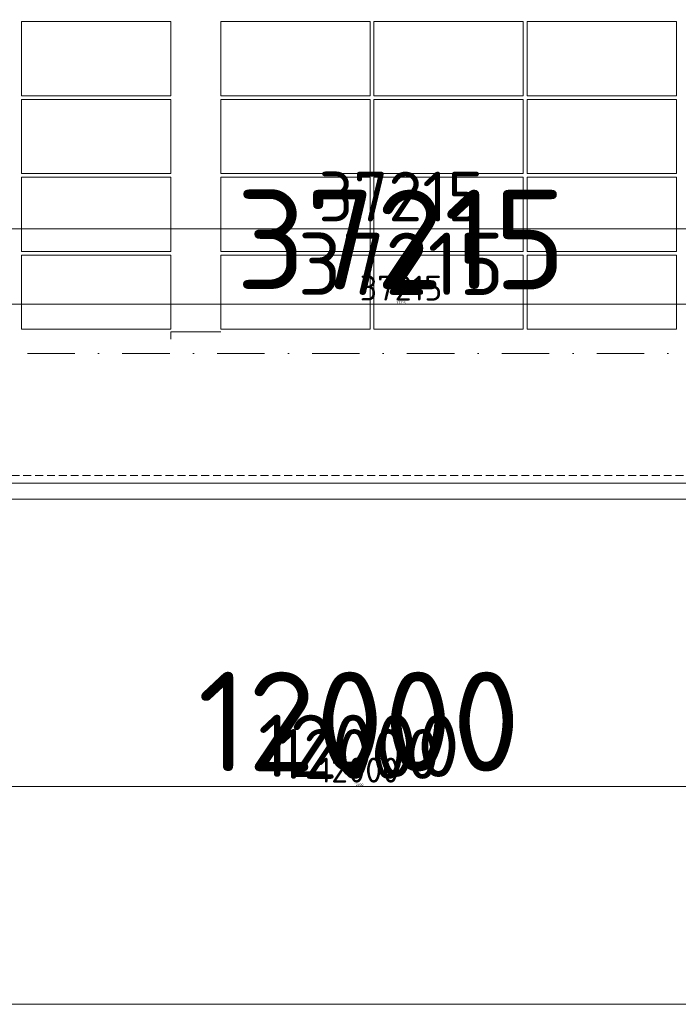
# Model space of a CAD drawing. Header units: millimetres. Extents: x -725694 to 5289369, y -1488057 to 2187451.
# Tile 599 of 656: x 393825 to 399115, y 144775 to 152680. Entities that reach past the tile are written whole.
import ezdxf

# ---------------------------------------------------------------- set-up
doc = ezdxf.new("R2010")
doc.units = ezdxf.units.MM
for name, pattern in [('CENTERX2', [101.6, 63.5, -12.7, 12.7, -12.7]), ('DASHDOT', [25.4, 12.7, -6.35, 0, -6.35]), ('DASHED', [19.05, 12.7, -6.35]), ('HIDDEN', [9.525, 6.35, -3.175])]:
    doc.linetypes.add(name, pattern=pattern)
doc.layers.get('Defpoints').update_dxf_attribs({"color": 8})
for name, color, linetype, lineweight in [('A99_FVE', 30, 'Continuous', 5), ('A99_N_kce-pod', 7, 'DASHED', 20), ('A99_N_koty-200', 5, 'Continuous', 5), ('A99_N_koty-200 @ 1', 5, 'Continuous', 5), ('A99_N_koty-200 @ 10', 5, 'Continuous', 5), ('A99_N_koty-200 @ 100', 5, 'Continuous', 5), ('A99_N_koty-200 @ 200', 5, 'Continuous', 5), ('A99_N_koty-200 @ 250 (1)', 5, 'Continuous', 5), ('A99_N_koty-200 @ 250 (2)', 5, 'Continuous', 5), ('A99_N_koty-200 @ 400', 5, 'Continuous', 5), ('A99_S_kce-pohl', 7, 'Continuous', 5), ('A99_S_osy', 1, 'CENTERX2', 5)]:
    doc.layers.add(name, color=color, linetype=linetype, lineweight=lineweight)
doc.styles.add('A99_kota', font='isocpeur.ttf', dxfattribs={"height": 2})
doc.dimstyles.new('A99_kota_200 new', dxfattribs={"dimscale": 200, "dimtxt": 2, "dimasz": 1.2, "dimexe": 0.5, "dimexo": 1.5, "dimgap": 0.3, "dimtad": 1, "dimdec": 0, "dimzin": 3, "dimdsep": 46, "dimtxsty": 'A99_kota', "dimblk": 'ARCHTICK', "dimcen": 2.5, "dimazin": 2, "dimtfac": 0.75, "dimtdec": 0, "dimtmove": 2, "dimatfit": 0, "dimfxl": 0, "dimtolj": 1, "dimtzin": 0, "dimlwd": 5, "dimlwe": 5, "dimarcsym": 0})

# ---------------------------------------------------------------- blocks, each defined once
blk = doc.blocks.new('_ArchTick')
at = {"color": 0, "linetype": 'ByBlock', "const_width": 0.15}
blk.add_lwpolyline([(-0.5, -0.5), (0.5, 0.5)], dxfattribs=at)
blk = doc.blocks.new('*D4704')
at = {"layer": 'A99_N_koty-200', "color": 0, "linetype": 'Continuous', "lineweight": 5, "ltscale": 10, "transparency": 16777216}
for p, q in [((390550, 146925), (390550, 146475)), ((402550, 146925), (402550, 146475)), ((402550, 146525), (390550, 146525))]:
    blk.add_line(p, q, dxfattribs=at)
at = {"layer": 'Defpoints', "color": 0, "linetype": 'Continuous', "lineweight": 0, "ltscale": 10, "transparency": 16777216}
for p in [(390550, 149400), (402550, 149400), (390550, 146525)]:
    blk.add_point(p, dxfattribs=at)
at = {"layer": 'A99_N_koty-200', "color": 0, "linetype": 'Continuous', "lineweight": 5, "ltscale": 10, "transparency": 16777216, "xscale": 120, "yscale": 120, "zscale": 120, "rotation": 180}
blk.add_blockref('_ArchTick', (390550, 146525), dxfattribs=at)
at = {"layer": 'A99_N_koty-200', "color": 0, "linetype": 'Continuous', "lineweight": 5, "ltscale": 10, "transparency": 16777216, "xscale": 120, "yscale": 120, "zscale": 120}
blk.add_blockref('_ArchTick', (402550, 146525), dxfattribs=at)
at = {"layer": 'A99_N_koty-200', "color": 0, "linetype": 'Continuous', "ltscale": 10, "transparency": 16777216, "insert": (396550, 146655), "char_height": 200, "attachment_point": 5, "style": 'A99_kota'}
blk.add_mtext('\\A1;12000', dxfattribs=at)
blk = doc.blocks.new('*D4705')
at = {"layer": 'A99_N_koty-200', "color": 0, "linetype": 'Continuous', "lineweight": 5, "ltscale": 10, "transparency": 16777216}
for p, q in [((390550, 147325), (390550, 146425)), ((402550, 147325), (402550, 146425)), ((402550, 146525), (390550, 146525))]:
    blk.add_line(p, q, dxfattribs=at)
at = {"layer": 'Defpoints', "color": 0, "linetype": 'Continuous', "lineweight": 0, "ltscale": 10, "transparency": 16777216}
for p in [(390550, 149400), (402550, 149400), (390550, 146525)]:
    blk.add_point(p, dxfattribs=at)
at = {"layer": 'A99_N_koty-200', "color": 0, "linetype": 'Continuous', "lineweight": 5, "ltscale": 10, "transparency": 16777216, "xscale": 240, "yscale": 240, "zscale": 240, "rotation": 180}
blk.add_blockref('_ArchTick', (390550, 146525), dxfattribs=at)
at = {"layer": 'A99_N_koty-200', "color": 0, "linetype": 'Continuous', "lineweight": 5, "ltscale": 10, "transparency": 16777216, "xscale": 240, "yscale": 240, "zscale": 240}
blk.add_blockref('_ArchTick', (402550, 146525), dxfattribs=at)
at = {"layer": 'A99_N_koty-200', "color": 0, "linetype": 'Continuous', "ltscale": 10, "transparency": 16777216, "insert": (396550, 146785), "char_height": 400, "attachment_point": 5, "style": 'A99_kota'}
blk.add_mtext('\\A1;12000', dxfattribs=at)
blk = doc.blocks.new('*D4706')
at = {"layer": 'A99_N_koty-200', "color": 0, "linetype": 'Continuous', "lineweight": 5, "ltscale": 10, "transparency": 16777216}
for p, q in [((390550, 146529), (390550, 146524.5)), ((402550, 146525), (390550, 146525)), ((402550, 146529), (402550, 146524.5))]:
    blk.add_line(p, q, dxfattribs=at)
at = {"layer": 'Defpoints', "color": 0, "linetype": 'Continuous', "lineweight": 0, "ltscale": 10, "transparency": 16777216}
for p in [(390550, 149400), (402550, 149400), (390550, 146525)]:
    blk.add_point(p, dxfattribs=at)
at = {"layer": 'A99_N_koty-200', "color": 0, "linetype": 'Continuous', "lineweight": 5, "ltscale": 10, "transparency": 16777216, "xscale": 1.2, "yscale": 1.2, "zscale": 1.2, "rotation": 180}
blk.add_blockref('_ArchTick', (390550, 146525), dxfattribs=at)
at = {"layer": 'A99_N_koty-200', "color": 0, "linetype": 'Continuous', "lineweight": 5, "ltscale": 10, "transparency": 16777216, "xscale": 1.2, "yscale": 1.2, "zscale": 1.2}
blk.add_blockref('_ArchTick', (402550, 146525), dxfattribs=at)
at = {"layer": 'A99_N_koty-200', "color": 0, "linetype": 'Continuous', "ltscale": 10, "transparency": 16777216, "insert": (396550, 146526.3), "char_height": 2, "attachment_point": 5, "style": 'A99_kota'}
blk.add_mtext('\\A1;12000', dxfattribs=at)
blk = doc.blocks.new('*D4707')
at = {"layer": 'A99_N_koty-200', "color": 0, "linetype": 'Continuous', "lineweight": 5, "ltscale": 10, "transparency": 16777216}
for p, q in [((390550, 148125), (390550, 146325)), ((402550, 148125), (402550, 146325)), ((402550, 146525), (390550, 146525))]:
    blk.add_line(p, q, dxfattribs=at)
at = {"layer": 'Defpoints', "color": 0, "linetype": 'Continuous', "lineweight": 0, "ltscale": 10, "transparency": 16777216}
for p in [(390550, 149400), (402550, 149400), (390550, 146525)]:
    blk.add_point(p, dxfattribs=at)
at = {"layer": 'A99_N_koty-200', "color": 0, "linetype": 'Continuous', "lineweight": 5, "ltscale": 10, "transparency": 16777216, "xscale": 480, "yscale": 480, "zscale": 480, "rotation": 180}
blk.add_blockref('_ArchTick', (390550, 146525), dxfattribs=at)
at = {"layer": 'A99_N_koty-200', "color": 0, "linetype": 'Continuous', "lineweight": 5, "ltscale": 10, "transparency": 16777216, "xscale": 480, "yscale": 480, "zscale": 480}
blk.add_blockref('_ArchTick', (402550, 146525), dxfattribs=at)
at = {"layer": 'A99_N_koty-200', "color": 0, "linetype": 'Continuous', "ltscale": 10, "transparency": 16777216, "insert": (396550, 147045), "char_height": 800, "attachment_point": 5, "style": 'A99_kota'}
blk.add_mtext('\\A1;12000', dxfattribs=at)
blk = doc.blocks.new('*D4708')
at = {"layer": 'A99_N_koty-200', "color": 0, "linetype": 'Continuous', "lineweight": 5, "ltscale": 10, "transparency": 16777216}
for p, q in [((390550, 146565), (390550, 146520)), ((402550, 146565), (402550, 146520)), ((402550, 146525), (390550, 146525))]:
    blk.add_line(p, q, dxfattribs=at)
at = {"layer": 'Defpoints', "color": 0, "linetype": 'Continuous', "lineweight": 0, "ltscale": 10, "transparency": 16777216}
for p in [(390550, 149400), (402550, 149400), (390550, 146525)]:
    blk.add_point(p, dxfattribs=at)
at = {"layer": 'A99_N_koty-200', "color": 0, "linetype": 'Continuous', "lineweight": 5, "ltscale": 10, "transparency": 16777216, "xscale": 12, "yscale": 12, "zscale": 12, "rotation": 180}
blk.add_blockref('_ArchTick', (390550, 146525), dxfattribs=at)
at = {"layer": 'A99_N_koty-200', "color": 0, "linetype": 'Continuous', "lineweight": 5, "ltscale": 10, "transparency": 16777216, "xscale": 12, "yscale": 12, "zscale": 12}
blk.add_blockref('_ArchTick', (402550, 146525), dxfattribs=at)
at = {"layer": 'A99_N_koty-200', "color": 0, "linetype": 'Continuous', "ltscale": 10, "transparency": 16777216, "insert": (396550, 146538), "char_height": 20, "attachment_point": 5, "style": 'A99_kota'}
blk.add_mtext('\\A1;12000', dxfattribs=at)
blk = doc.blocks.new('*D4709')
at = {"layer": 'A99_N_koty-200', "color": 0, "linetype": 'Continuous', "lineweight": 5, "ltscale": 10, "transparency": 16777216}
for p, q in [((390550, 147525), (390550, 146400)), ((402550, 147525), (402550, 146400)), ((402550, 146525), (390550, 146525))]:
    blk.add_line(p, q, dxfattribs=at)
at = {"layer": 'Defpoints', "color": 0, "linetype": 'Continuous', "lineweight": 0, "ltscale": 10, "transparency": 16777216}
for p in [(390550, 149400), (402550, 149400), (390550, 146525)]:
    blk.add_point(p, dxfattribs=at)
at = {"layer": 'A99_N_koty-200', "color": 0, "linetype": 'Continuous', "lineweight": 5, "ltscale": 10, "transparency": 16777216, "xscale": 300, "yscale": 300, "zscale": 300, "rotation": 180}
blk.add_blockref('_ArchTick', (390550, 146525), dxfattribs=at)
at = {"layer": 'A99_N_koty-200', "color": 0, "linetype": 'Continuous', "lineweight": 5, "ltscale": 10, "transparency": 16777216, "xscale": 300, "yscale": 300, "zscale": 300}
blk.add_blockref('_ArchTick', (402550, 146525), dxfattribs=at)
at = {"layer": 'A99_N_koty-200', "color": 0, "linetype": 'Continuous', "ltscale": 10, "transparency": 16777216, "insert": (396550, 146850), "char_height": 500, "attachment_point": 5, "style": 'A99_kota'}
blk.add_mtext('\\A1;12000', dxfattribs=at)
blk = doc.blocks.new('*D4710')
at = {"layer": 'A99_N_koty-200', "color": 0, "linetype": 'Continuous', "lineweight": 5, "ltscale": 10, "transparency": 16777216}
for p, q in [((390550, 147525), (390550, 146400)), ((402550, 147525), (402550, 146400)), ((402550, 146525), (390550, 146525))]:
    blk.add_line(p, q, dxfattribs=at)
at = {"layer": 'Defpoints', "color": 0, "linetype": 'Continuous', "lineweight": 0, "ltscale": 10, "transparency": 16777216}
for p in [(390550, 149400), (402550, 149400), (390550, 146525)]:
    blk.add_point(p, dxfattribs=at)
at = {"layer": 'A99_N_koty-200', "color": 0, "linetype": 'Continuous', "lineweight": 5, "ltscale": 10, "transparency": 16777216, "xscale": 300, "yscale": 300, "zscale": 300, "rotation": 180}
blk.add_blockref('_ArchTick', (390550, 146525), dxfattribs=at)
at = {"layer": 'A99_N_koty-200', "color": 0, "linetype": 'Continuous', "lineweight": 5, "ltscale": 10, "transparency": 16777216, "xscale": 300, "yscale": 300, "zscale": 300}
blk.add_blockref('_ArchTick', (402550, 146525), dxfattribs=at)
at = {"layer": 'A99_N_koty-200', "color": 0, "linetype": 'Continuous', "ltscale": 10, "transparency": 16777216, "insert": (396550, 146850), "char_height": 500, "attachment_point": 5, "style": 'A99_kota'}
blk.add_mtext('\\A1;12000', dxfattribs=at)
blk = doc.blocks.new('*D4784')
at = {"layer": 'A99_N_koty-200', "color": 0, "linetype": 'Continuous', "lineweight": 5, "ltscale": 10, "transparency": 16777216}
for p, q in [((299400, 145175), (299400, 144725)), ((438875.5, 145175), (438875.5, 144725)), ((438875.5, 144775), (299400, 144775))]:
    blk.add_line(p, q, dxfattribs=at)
at = {"layer": 'Defpoints', "color": 0, "linetype": 'Continuous', "lineweight": 0, "ltscale": 10, "transparency": 16777216}
for p in [(299400, 148705), (438875.5, 148705), (299400, 144775)]:
    blk.add_point(p, dxfattribs=at)
at = {"layer": 'A99_N_koty-200', "color": 0, "linetype": 'Continuous', "lineweight": 5, "ltscale": 10, "transparency": 16777216, "xscale": 120, "yscale": 120, "zscale": 120, "rotation": 180}
blk.add_blockref('_ArchTick', (299400, 144775), dxfattribs=at)
at = {"layer": 'A99_N_koty-200', "color": 0, "linetype": 'Continuous', "lineweight": 5, "ltscale": 10, "transparency": 16777216, "xscale": 120, "yscale": 120, "zscale": 120}
blk.add_blockref('_ArchTick', (438875.5, 144775), dxfattribs=at)
at = {"layer": 'A99_N_koty-200', "color": 0, "linetype": 'Continuous', "ltscale": 10, "transparency": 16777216, "insert": (369137.8, 144905), "char_height": 200, "attachment_point": 5, "style": 'A99_kota'}
blk.add_mtext('\\A1;139476', dxfattribs=at)
blk = doc.blocks.new('*D4785')
at = {"layer": 'A99_N_koty-200', "color": 0, "linetype": 'Continuous', "lineweight": 5, "ltscale": 10, "transparency": 16777216}
for p, q in [((299400, 145575), (299400, 144675)), ((438875.5, 145575), (438875.5, 144675)), ((438875.5, 144775), (299400, 144775))]:
    blk.add_line(p, q, dxfattribs=at)
at = {"layer": 'Defpoints', "color": 0, "linetype": 'Continuous', "lineweight": 0, "ltscale": 10, "transparency": 16777216}
for p in [(299400, 148705), (438875.5, 148705), (299400, 144775)]:
    blk.add_point(p, dxfattribs=at)
at = {"layer": 'A99_N_koty-200', "color": 0, "linetype": 'Continuous', "lineweight": 5, "ltscale": 10, "transparency": 16777216, "xscale": 240, "yscale": 240, "zscale": 240, "rotation": 180}
blk.add_blockref('_ArchTick', (299400, 144775), dxfattribs=at)
at = {"layer": 'A99_N_koty-200', "color": 0, "linetype": 'Continuous', "lineweight": 5, "ltscale": 10, "transparency": 16777216, "xscale": 240, "yscale": 240, "zscale": 240}
blk.add_blockref('_ArchTick', (438875.5, 144775), dxfattribs=at)
at = {"layer": 'A99_N_koty-200', "color": 0, "linetype": 'Continuous', "ltscale": 10, "transparency": 16777216, "insert": (369137.8, 145035), "char_height": 400, "attachment_point": 5, "style": 'A99_kota'}
blk.add_mtext('\\A1;139476', dxfattribs=at)
blk = doc.blocks.new('*D4786')
at = {"layer": 'A99_N_koty-200', "color": 0, "linetype": 'Continuous', "lineweight": 5, "ltscale": 10, "transparency": 16777216}
for p, q in [((299400, 144779), (299400, 144774.5)), ((438875.5, 144775), (299400, 144775)), ((438875.5, 144779), (438875.5, 144774.5))]:
    blk.add_line(p, q, dxfattribs=at)
at = {"layer": 'Defpoints', "color": 0, "linetype": 'Continuous', "lineweight": 0, "ltscale": 10, "transparency": 16777216}
for p in [(299400, 148705), (438875.5, 148705), (299400, 144775)]:
    blk.add_point(p, dxfattribs=at)
at = {"layer": 'A99_N_koty-200', "color": 0, "linetype": 'Continuous', "lineweight": 5, "ltscale": 10, "transparency": 16777216, "xscale": 1.2, "yscale": 1.2, "zscale": 1.2, "rotation": 180}
blk.add_blockref('_ArchTick', (299400, 144775), dxfattribs=at)
at = {"layer": 'A99_N_koty-200', "color": 0, "linetype": 'Continuous', "lineweight": 5, "ltscale": 10, "transparency": 16777216, "xscale": 1.2, "yscale": 1.2, "zscale": 1.2}
blk.add_blockref('_ArchTick', (438875.5, 144775), dxfattribs=at)
at = {"layer": 'A99_N_koty-200', "color": 0, "linetype": 'Continuous', "ltscale": 10, "transparency": 16777216, "insert": (369137.8, 144776.3), "char_height": 2, "attachment_point": 5, "style": 'A99_kota'}
blk.add_mtext('\\A1;139476', dxfattribs=at)
blk = doc.blocks.new('*D4787')
at = {"layer": 'A99_N_koty-200', "color": 0, "linetype": 'Continuous', "lineweight": 5, "ltscale": 10, "transparency": 16777216}
for p, q in [((299400, 146375), (299400, 144575)), ((438875.5, 146375), (438875.5, 144575)), ((438875.5, 144775), (299400, 144775))]:
    blk.add_line(p, q, dxfattribs=at)
at = {"layer": 'Defpoints', "color": 0, "linetype": 'Continuous', "lineweight": 0, "ltscale": 10, "transparency": 16777216}
for p in [(299400, 148705), (438875.5, 148705), (299400, 144775)]:
    blk.add_point(p, dxfattribs=at)
at = {"layer": 'A99_N_koty-200', "color": 0, "linetype": 'Continuous', "lineweight": 5, "ltscale": 10, "transparency": 16777216, "xscale": 480, "yscale": 480, "zscale": 480, "rotation": 180}
blk.add_blockref('_ArchTick', (299400, 144775), dxfattribs=at)
at = {"layer": 'A99_N_koty-200', "color": 0, "linetype": 'Continuous', "lineweight": 5, "ltscale": 10, "transparency": 16777216, "xscale": 480, "yscale": 480, "zscale": 480}
blk.add_blockref('_ArchTick', (438875.5, 144775), dxfattribs=at)
at = {"layer": 'A99_N_koty-200', "color": 0, "linetype": 'Continuous', "ltscale": 10, "transparency": 16777216, "insert": (369137.8, 145295), "char_height": 800, "attachment_point": 5, "style": 'A99_kota'}
blk.add_mtext('\\A1;139476', dxfattribs=at)
blk = doc.blocks.new('*D4788')
at = {"layer": 'A99_N_koty-200', "color": 0, "linetype": 'Continuous', "lineweight": 5, "ltscale": 10, "transparency": 16777216}
for p, q in [((299400, 144815), (299400, 144770)), ((438875.5, 144775), (299400, 144775)), ((438875.5, 144815), (438875.5, 144770))]:
    blk.add_line(p, q, dxfattribs=at)
at = {"layer": 'Defpoints', "color": 0, "linetype": 'Continuous', "lineweight": 0, "ltscale": 10, "transparency": 16777216}
for p in [(299400, 148705), (438875.5, 148705), (299400, 144775)]:
    blk.add_point(p, dxfattribs=at)
at = {"layer": 'A99_N_koty-200', "color": 0, "linetype": 'Continuous', "lineweight": 5, "ltscale": 10, "transparency": 16777216, "xscale": 12, "yscale": 12, "zscale": 12, "rotation": 180}
blk.add_blockref('_ArchTick', (299400, 144775), dxfattribs=at)
at = {"layer": 'A99_N_koty-200', "color": 0, "linetype": 'Continuous', "lineweight": 5, "ltscale": 10, "transparency": 16777216, "xscale": 12, "yscale": 12, "zscale": 12}
blk.add_blockref('_ArchTick', (438875.5, 144775), dxfattribs=at)
at = {"layer": 'A99_N_koty-200', "color": 0, "linetype": 'Continuous', "ltscale": 10, "transparency": 16777216, "insert": (369137.8, 144788), "char_height": 20, "attachment_point": 5, "style": 'A99_kota'}
blk.add_mtext('\\A1;139476', dxfattribs=at)
blk = doc.blocks.new('*D4789')
at = {"layer": 'A99_N_koty-200', "color": 0, "linetype": 'Continuous', "lineweight": 5, "ltscale": 10, "transparency": 16777216}
for p, q in [((299400, 145775), (299400, 144650)), ((438875.5, 145775), (438875.5, 144650)), ((438875.5, 144775), (299400, 144775))]:
    blk.add_line(p, q, dxfattribs=at)
at = {"layer": 'Defpoints', "color": 0, "linetype": 'Continuous', "lineweight": 0, "ltscale": 10, "transparency": 16777216}
for p in [(299400, 148705), (438875.5, 148705), (299400, 144775)]:
    blk.add_point(p, dxfattribs=at)
at = {"layer": 'A99_N_koty-200', "color": 0, "linetype": 'Continuous', "lineweight": 5, "ltscale": 10, "transparency": 16777216, "xscale": 300, "yscale": 300, "zscale": 300, "rotation": 180}
blk.add_blockref('_ArchTick', (299400, 144775), dxfattribs=at)
at = {"layer": 'A99_N_koty-200', "color": 0, "linetype": 'Continuous', "lineweight": 5, "ltscale": 10, "transparency": 16777216, "xscale": 300, "yscale": 300, "zscale": 300}
blk.add_blockref('_ArchTick', (438875.5, 144775), dxfattribs=at)
at = {"layer": 'A99_N_koty-200', "color": 0, "linetype": 'Continuous', "ltscale": 10, "transparency": 16777216, "insert": (369137.8, 145100), "char_height": 500, "attachment_point": 5, "style": 'A99_kota'}
blk.add_mtext('\\A1;139476', dxfattribs=at)
blk = doc.blocks.new('*D4790')
at = {"layer": 'A99_N_koty-200', "color": 0, "linetype": 'Continuous', "lineweight": 5, "ltscale": 10, "transparency": 16777216}
for p, q in [((299400, 145775), (299400, 144650)), ((438875.5, 145775), (438875.5, 144650)), ((438875.5, 144775), (299400, 144775))]:
    blk.add_line(p, q, dxfattribs=at)
at = {"layer": 'Defpoints', "color": 0, "linetype": 'Continuous', "lineweight": 0, "ltscale": 10, "transparency": 16777216}
for p in [(299400, 148705), (438875.5, 148705), (299400, 144775)]:
    blk.add_point(p, dxfattribs=at)
at = {"layer": 'A99_N_koty-200', "color": 0, "linetype": 'Continuous', "lineweight": 5, "ltscale": 10, "transparency": 16777216, "xscale": 300, "yscale": 300, "zscale": 300, "rotation": 180}
blk.add_blockref('_ArchTick', (299400, 144775), dxfattribs=at)
at = {"layer": 'A99_N_koty-200', "color": 0, "linetype": 'Continuous', "lineweight": 5, "ltscale": 10, "transparency": 16777216, "xscale": 300, "yscale": 300, "zscale": 300}
blk.add_blockref('_ArchTick', (438875.5, 144775), dxfattribs=at)
at = {"layer": 'A99_N_koty-200', "color": 0, "linetype": 'Continuous', "ltscale": 10, "transparency": 16777216, "insert": (369137.8, 145100), "char_height": 500, "attachment_point": 5, "style": 'A99_kota'}
blk.add_mtext('\\A1;139476', dxfattribs=at)
blk = doc.blocks.new('*D4901')
at = {"layer": 'A99_N_koty-200', "color": 0, "linetype": 'Continuous', "lineweight": 5, "ltscale": 10, "transparency": 16777216}
for p, q in [((378280, 150200), (378280, 151100)), ((415495, 150200), (415495, 151100)), ((378280, 151000), (415495, 151000))]:
    blk.add_line(p, q, dxfattribs=at)
at = {"layer": 'Defpoints', "color": 0, "linetype": 'Continuous', "lineweight": 0, "ltscale": 10, "transparency": 16777216}
for p in [(415495, 151000), (378280, 148920), (415495, 148920)]:
    blk.add_point(p, dxfattribs=at)
at = {"layer": 'A99_N_koty-200', "color": 0, "linetype": 'Continuous', "lineweight": 5, "ltscale": 10, "transparency": 16777216, "xscale": 240, "yscale": 240, "zscale": 240, "rotation": 180}
blk.add_blockref('_ArchTick', (378280, 151000), dxfattribs=at)
at = {"layer": 'A99_N_koty-200', "color": 0, "linetype": 'Continuous', "lineweight": 5, "ltscale": 10, "transparency": 16777216, "xscale": 240, "yscale": 240, "zscale": 240}
blk.add_blockref('_ArchTick', (415495, 151000), dxfattribs=at)
at = {"layer": 'A99_N_koty-200', "color": 0, "linetype": 'Continuous', "ltscale": 10, "transparency": 16777216, "insert": (396887.5, 151260), "char_height": 400, "attachment_point": 5, "style": 'A99_kota'}
blk.add_mtext('\\A1;37215', dxfattribs=at)
blk = doc.blocks.new('*D4902')
at = {"layer": 'A99_N_koty-200', "color": 0, "linetype": 'Continuous', "lineweight": 5, "ltscale": 10, "transparency": 16777216}
for p, q in [((378280, 149995), (378280, 150445)), ((415495, 149995), (415495, 150445)), ((378280, 150395), (415495, 150395))]:
    blk.add_line(p, q, dxfattribs=at)
at = {"layer": 'Defpoints', "color": 0, "linetype": 'Continuous', "lineweight": 0, "ltscale": 10, "transparency": 16777216}
for p in [(415495, 150395), (378280, 148920), (415495, 148920)]:
    blk.add_point(p, dxfattribs=at)
at = {"layer": 'A99_N_koty-200', "color": 0, "linetype": 'Continuous', "lineweight": 5, "ltscale": 10, "transparency": 16777216, "xscale": 120, "yscale": 120, "zscale": 120, "rotation": 180}
blk.add_blockref('_ArchTick', (378280, 150395), dxfattribs=at)
at = {"layer": 'A99_N_koty-200', "color": 0, "linetype": 'Continuous', "lineweight": 5, "ltscale": 10, "transparency": 16777216, "xscale": 120, "yscale": 120, "zscale": 120}
blk.add_blockref('_ArchTick', (415495, 150395), dxfattribs=at)
at = {"layer": 'A99_N_koty-200', "color": 0, "linetype": 'Continuous', "ltscale": 10, "transparency": 16777216, "insert": (396887.5, 150525), "char_height": 200, "attachment_point": 5, "style": 'A99_kota'}
blk.add_mtext('\\A1;37215', dxfattribs=at)
blk = doc.blocks.new('*D4903')
at = {"layer": 'A99_N_koty-200', "color": 0, "linetype": 'Continuous', "lineweight": 5, "ltscale": 10, "transparency": 16777216}
for p, q in [((378280, 150391), (378280, 150395.5)), ((378280, 150395), (415495, 150395)), ((415495, 150391), (415495, 150395.5))]:
    blk.add_line(p, q, dxfattribs=at)
at = {"layer": 'Defpoints', "color": 0, "linetype": 'Continuous', "lineweight": 0, "ltscale": 10, "transparency": 16777216}
for p in [(415495, 150395), (378280, 148920), (415495, 148920)]:
    blk.add_point(p, dxfattribs=at)
at = {"layer": 'A99_N_koty-200', "color": 0, "linetype": 'Continuous', "lineweight": 5, "ltscale": 10, "transparency": 16777216, "xscale": 1.2, "yscale": 1.2, "zscale": 1.2, "rotation": 180}
blk.add_blockref('_ArchTick', (378280, 150395), dxfattribs=at)
at = {"layer": 'A99_N_koty-200', "color": 0, "linetype": 'Continuous', "lineweight": 5, "ltscale": 10, "transparency": 16777216, "xscale": 1.2, "yscale": 1.2, "zscale": 1.2}
blk.add_blockref('_ArchTick', (415495, 150395), dxfattribs=at)
at = {"layer": 'A99_N_koty-200', "color": 0, "linetype": 'Continuous', "ltscale": 10, "transparency": 16777216, "insert": (396887.5, 150396.3), "char_height": 2, "attachment_point": 5, "style": 'A99_kota'}
blk.add_mtext('\\A1;37215', dxfattribs=at)
blk = doc.blocks.new('*D4904')
at = {"layer": 'A99_N_koty-200', "color": 0, "linetype": 'Continuous', "lineweight": 5, "ltscale": 10, "transparency": 16777216}
for p, q in [((378280, 149520), (378280, 150595)), ((415495, 149520), (415495, 150595)), ((378280, 150395), (415495, 150395))]:
    blk.add_line(p, q, dxfattribs=at)
at = {"layer": 'Defpoints', "color": 0, "linetype": 'Continuous', "lineweight": 0, "ltscale": 10, "transparency": 16777216}
for p in [(415495, 150395), (378280, 148920), (415495, 148920)]:
    blk.add_point(p, dxfattribs=at)
at = {"layer": 'A99_N_koty-200', "color": 0, "linetype": 'Continuous', "lineweight": 5, "ltscale": 10, "transparency": 16777216, "xscale": 480, "yscale": 480, "zscale": 480, "rotation": 180}
blk.add_blockref('_ArchTick', (378280, 150395), dxfattribs=at)
at = {"layer": 'A99_N_koty-200', "color": 0, "linetype": 'Continuous', "lineweight": 5, "ltscale": 10, "transparency": 16777216, "xscale": 480, "yscale": 480, "zscale": 480}
blk.add_blockref('_ArchTick', (415495, 150395), dxfattribs=at)
at = {"layer": 'A99_N_koty-200', "color": 0, "linetype": 'Continuous', "ltscale": 10, "transparency": 16777216, "insert": (396887.5, 150915), "char_height": 800, "attachment_point": 5, "style": 'A99_kota'}
blk.add_mtext('\\A1;37215', dxfattribs=at)
blk = doc.blocks.new('*D4905')
at = {"layer": 'A99_N_koty-200', "color": 0, "linetype": 'Continuous', "lineweight": 5, "ltscale": 10, "transparency": 16777216}
for p, q in [((378280, 150355), (378280, 150400)), ((378280, 150395), (415495, 150395)), ((415495, 150355), (415495, 150400))]:
    blk.add_line(p, q, dxfattribs=at)
at = {"layer": 'Defpoints', "color": 0, "linetype": 'Continuous', "lineweight": 0, "ltscale": 10, "transparency": 16777216}
for p in [(415495, 150395), (378280, 148920), (415495, 148920)]:
    blk.add_point(p, dxfattribs=at)
at = {"layer": 'A99_N_koty-200', "color": 0, "linetype": 'Continuous', "lineweight": 5, "ltscale": 10, "transparency": 16777216, "xscale": 12, "yscale": 12, "zscale": 12, "rotation": 180}
blk.add_blockref('_ArchTick', (378280, 150395), dxfattribs=at)
at = {"layer": 'A99_N_koty-200', "color": 0, "linetype": 'Continuous', "lineweight": 5, "ltscale": 10, "transparency": 16777216, "xscale": 12, "yscale": 12, "zscale": 12}
blk.add_blockref('_ArchTick', (415495, 150395), dxfattribs=at)
at = {"layer": 'A99_N_koty-200', "color": 0, "linetype": 'Continuous', "ltscale": 10, "transparency": 16777216, "insert": (396887.5, 150408), "char_height": 20, "attachment_point": 5, "style": 'A99_kota'}
blk.add_mtext('\\A1;37215', dxfattribs=at)
blk = doc.blocks.new('*D4906')
at = {"layer": 'A99_N_koty-200', "color": 0, "linetype": 'Continuous', "lineweight": 5, "ltscale": 10, "transparency": 16777216}
for p, q in [((378280, 149395), (378280, 150520)), ((415495, 149395), (415495, 150520)), ((378280, 150395), (415495, 150395))]:
    blk.add_line(p, q, dxfattribs=at)
at = {"layer": 'Defpoints', "color": 0, "linetype": 'Continuous', "lineweight": 0, "ltscale": 10, "transparency": 16777216}
for p in [(415495, 150395), (378280, 148920), (415495, 148920)]:
    blk.add_point(p, dxfattribs=at)
at = {"layer": 'A99_N_koty-200', "color": 0, "linetype": 'Continuous', "lineweight": 5, "ltscale": 10, "transparency": 16777216, "xscale": 300, "yscale": 300, "zscale": 300, "rotation": 180}
blk.add_blockref('_ArchTick', (378280, 150395), dxfattribs=at)
at = {"layer": 'A99_N_koty-200', "color": 0, "linetype": 'Continuous', "lineweight": 5, "ltscale": 10, "transparency": 16777216, "xscale": 300, "yscale": 300, "zscale": 300}
blk.add_blockref('_ArchTick', (415495, 150395), dxfattribs=at)
at = {"layer": 'A99_N_koty-200', "color": 0, "linetype": 'Continuous', "ltscale": 10, "transparency": 16777216, "insert": (396887.5, 150720), "char_height": 500, "attachment_point": 5, "style": 'A99_kota'}
blk.add_mtext('\\A1;37215', dxfattribs=at)
blk = doc.blocks.new('*D4907')
at = {"layer": 'A99_N_koty-200', "color": 0, "linetype": 'Continuous', "lineweight": 5, "ltscale": 10, "transparency": 16777216}
for p, q in [((378280, 149395), (378280, 150520)), ((415495, 149395), (415495, 150520)), ((378280, 150395), (415495, 150395))]:
    blk.add_line(p, q, dxfattribs=at)
at = {"layer": 'Defpoints', "color": 0, "linetype": 'Continuous', "lineweight": 0, "ltscale": 10, "transparency": 16777216}
for p in [(415495, 150395), (378280, 148920), (415495, 148920)]:
    blk.add_point(p, dxfattribs=at)
at = {"layer": 'A99_N_koty-200', "color": 0, "linetype": 'Continuous', "lineweight": 5, "ltscale": 10, "transparency": 16777216, "xscale": 300, "yscale": 300, "zscale": 300, "rotation": 180}
blk.add_blockref('_ArchTick', (378280, 150395), dxfattribs=at)
at = {"layer": 'A99_N_koty-200', "color": 0, "linetype": 'Continuous', "lineweight": 5, "ltscale": 10, "transparency": 16777216, "xscale": 300, "yscale": 300, "zscale": 300}
blk.add_blockref('_ArchTick', (415495, 150395), dxfattribs=at)
at = {"layer": 'A99_N_koty-200', "color": 0, "linetype": 'Continuous', "ltscale": 10, "transparency": 16777216, "insert": (396887.5, 150720), "char_height": 500, "attachment_point": 5, "style": 'A99_kota'}
blk.add_mtext('\\A1;37215', dxfattribs=at)
blk = doc.blocks.new('*U6089')
at = {"layer": 'A99_N_koty-200 @ 1', "linetype": 'Continuous', "ltscale": 10}
dim = blk.add_linear_dim(base=(390550, 146525), p1=(402550, 149400), p2=(390550, 149400), angle=180, dimstyle='A99_kota_200 new', override={"dimscale": 1, "dimtix": 1, "dimtofl": 1, "dimtmove": 1, "dimatfit": 1}, dxfattribs=at)
dim.commit()
dim.dimension.update_dxf_attribs({"geometry": '*D4706', "text_midpoint": (396550, 146526.3)})
at = {"layer": 'A99_N_koty-200 @ 10', "linetype": 'Continuous', "ltscale": 10}
dim = blk.add_linear_dim(base=(390550, 146525), p1=(402550, 149400), p2=(390550, 149400), angle=180, dimstyle='A99_kota_200 new', override={"dimscale": 10, "dimtix": 1, "dimtofl": 1, "dimtmove": 1, "dimatfit": 1}, dxfattribs=at)
dim.commit()
dim.dimension.update_dxf_attribs({"geometry": '*D4708', "text_midpoint": (396550, 146538)})
at = {"layer": 'A99_N_koty-200 @ 100', "linetype": 'Continuous', "ltscale": 10}
dim = blk.add_linear_dim(base=(390550, 146525), p1=(402550, 149400), p2=(390550, 149400), angle=180, dimstyle='A99_kota_200 new', override={"dimscale": 100, "dimtix": 1, "dimtofl": 1, "dimtmove": 1, "dimatfit": 1}, dxfattribs=at)
dim.commit()
dim.dimension.update_dxf_attribs({"geometry": '*D4704', "text_midpoint": (396550, 146655)})
at = {"layer": 'A99_N_koty-200 @ 200', "linetype": 'Continuous', "ltscale": 10}
dim = blk.add_linear_dim(base=(390550, 146525), p1=(402550, 149400), p2=(390550, 149400), angle=180, dimstyle='A99_kota_200 new', override={"dimscale": 200, "dimtix": 1, "dimtofl": 1, "dimtmove": 1, "dimatfit": 1}, dxfattribs=at)
dim.commit()
dim.dimension.update_dxf_attribs({"geometry": '*D4705', "text_midpoint": (396550, 146785)})
at = {"layer": 'A99_N_koty-200 @ 250 (1)', "linetype": 'Continuous', "ltscale": 10}
dim = blk.add_linear_dim(base=(390550, 146525), p1=(402550, 149400), p2=(390550, 149400), angle=180, dimstyle='A99_kota_200 new', override={"dimscale": 250, "dimtix": 1, "dimtofl": 1, "dimtmove": 1, "dimatfit": 1}, dxfattribs=at)
dim.commit()
dim.dimension.update_dxf_attribs({"geometry": '*D4710', "text_midpoint": (396550, 146850)})
at = {"layer": 'A99_N_koty-200 @ 250 (2)', "linetype": 'Continuous', "ltscale": 10}
dim = blk.add_linear_dim(base=(390550, 146525), p1=(402550, 149400), p2=(390550, 149400), angle=180, dimstyle='A99_kota_200 new', override={"dimscale": 250, "dimtix": 1, "dimtofl": 1, "dimtmove": 1, "dimatfit": 1}, dxfattribs=at)
dim.commit()
dim.dimension.update_dxf_attribs({"geometry": '*D4709', "text_midpoint": (396550, 146850)})
at = {"layer": 'A99_N_koty-200 @ 400', "linetype": 'Continuous', "ltscale": 10}
dim = blk.add_linear_dim(base=(390550, 146525), p1=(402550, 149400), p2=(390550, 149400), angle=180, dimstyle='A99_kota_200 new', override={"dimscale": 400, "dimtix": 1, "dimtofl": 1, "dimtmove": 1, "dimatfit": 1}, dxfattribs=at)
dim.commit()
dim.dimension.update_dxf_attribs({"geometry": '*D4707', "text_midpoint": (396550, 147045)})
blk = doc.blocks.new('*U6099')
at = {"layer": 'A99_N_koty-200 @ 1', "linetype": 'Continuous', "ltscale": 10}
dim = blk.add_linear_dim(base=(299400, 144775), p1=(438875.5457, 148705), p2=(299400, 148705), angle=180, dimstyle='A99_kota_200 new', override={"dimscale": 1, "dimtix": 1, "dimtofl": 1, "dimtmove": 1, "dimatfit": 1}, dxfattribs=at)
dim.commit()
dim.dimension.update_dxf_attribs({"geometry": '*D4786', "text_midpoint": (369137.7728, 144776.3)})
at = {"layer": 'A99_N_koty-200 @ 10', "linetype": 'Continuous', "ltscale": 10}
dim = blk.add_linear_dim(base=(299400, 144775), p1=(438875.5457, 148705), p2=(299400, 148705), angle=180, dimstyle='A99_kota_200 new', override={"dimscale": 10, "dimtix": 1, "dimtofl": 1, "dimtmove": 1, "dimatfit": 1}, dxfattribs=at)
dim.commit()
dim.dimension.update_dxf_attribs({"geometry": '*D4788', "text_midpoint": (369137.7728, 144788)})
at = {"layer": 'A99_N_koty-200 @ 100', "linetype": 'Continuous', "ltscale": 10}
dim = blk.add_linear_dim(base=(299400, 144775), p1=(438875.5457, 148705), p2=(299400, 148705), angle=180, dimstyle='A99_kota_200 new', override={"dimscale": 100, "dimtix": 1, "dimtofl": 1, "dimtmove": 1, "dimatfit": 1}, dxfattribs=at)
dim.commit()
dim.dimension.update_dxf_attribs({"geometry": '*D4784', "text_midpoint": (369137.7728, 144905)})
at = {"layer": 'A99_N_koty-200 @ 200', "linetype": 'Continuous', "ltscale": 10}
dim = blk.add_linear_dim(base=(299400, 144775), p1=(438875.5457, 148705), p2=(299400, 148705), angle=180, dimstyle='A99_kota_200 new', override={"dimscale": 200, "dimtix": 1, "dimtofl": 1, "dimtmove": 1, "dimatfit": 1}, dxfattribs=at)
dim.commit()
dim.dimension.update_dxf_attribs({"geometry": '*D4785', "text_midpoint": (369137.7728, 145035)})
at = {"layer": 'A99_N_koty-200 @ 250 (1)', "linetype": 'Continuous', "ltscale": 10}
dim = blk.add_linear_dim(base=(299400, 144775), p1=(438875.5457, 148705), p2=(299400, 148705), angle=180, dimstyle='A99_kota_200 new', override={"dimscale": 250, "dimtix": 1, "dimtofl": 1, "dimtmove": 1, "dimatfit": 1}, dxfattribs=at)
dim.commit()
dim.dimension.update_dxf_attribs({"geometry": '*D4790', "text_midpoint": (369137.7728, 145100)})
at = {"layer": 'A99_N_koty-200 @ 250 (2)', "linetype": 'Continuous', "ltscale": 10}
dim = blk.add_linear_dim(base=(299400, 144775), p1=(438875.5457, 148705), p2=(299400, 148705), angle=180, dimstyle='A99_kota_200 new', override={"dimscale": 250, "dimtix": 1, "dimtofl": 1, "dimtmove": 1, "dimatfit": 1}, dxfattribs=at)
dim.commit()
dim.dimension.update_dxf_attribs({"geometry": '*D4789', "text_midpoint": (369137.7728, 145100)})
at = {"layer": 'A99_N_koty-200 @ 400', "linetype": 'Continuous', "ltscale": 10}
dim = blk.add_linear_dim(base=(299400, 144775), p1=(438875.5457, 148705), p2=(299400, 148705), angle=180, dimstyle='A99_kota_200 new', override={"dimscale": 400, "dimtix": 1, "dimtofl": 1, "dimtmove": 1, "dimatfit": 1}, dxfattribs=at)
dim.commit()
dim.dimension.update_dxf_attribs({"geometry": '*D4787', "text_midpoint": (369137.7728, 145295)})
blk = doc.blocks.new('*U6133')
at = {"layer": 'A99_N_koty-200 @ 1', "linetype": 'Continuous', "ltscale": 10}
dim = blk.add_linear_dim(base=(415495, 150395), p1=(378280, 148920), p2=(415495, 148920), dimstyle='A99_kota_200 new', override={"dimscale": 1, "dimtix": 1, "dimtofl": 1, "dimtmove": 2, "dimatfit": 3}, dxfattribs=at)
dim.commit()
dim.dimension.update_dxf_attribs({"geometry": '*D4903', "text_midpoint": (396887.5, 150396.3)})
at = {"layer": 'A99_N_koty-200 @ 10', "linetype": 'Continuous', "ltscale": 10}
dim = blk.add_linear_dim(base=(415495, 150395), p1=(378280, 148920), p2=(415495, 148920), dimstyle='A99_kota_200 new', override={"dimscale": 10, "dimtix": 1, "dimtofl": 1, "dimtmove": 2, "dimatfit": 3}, dxfattribs=at)
dim.commit()
dim.dimension.update_dxf_attribs({"geometry": '*D4905', "text_midpoint": (396887.5, 150408)})
at = {"layer": 'A99_N_koty-200 @ 100', "linetype": 'Continuous', "ltscale": 10}
dim = blk.add_linear_dim(base=(415495, 150395), p1=(378280, 148920), p2=(415495, 148920), dimstyle='A99_kota_200 new', override={"dimscale": 100, "dimtix": 1, "dimtofl": 1, "dimtmove": 2, "dimatfit": 3}, dxfattribs=at)
dim.commit()
dim.dimension.update_dxf_attribs({"geometry": '*D4902', "text_midpoint": (396887.5, 150525)})
at = {"layer": 'A99_N_koty-200 @ 200', "linetype": 'Continuous', "ltscale": 10}
dim = blk.add_linear_dim(base=(415495, 151000), p1=(378280, 148920), p2=(415495, 148920), dimstyle='A99_kota_200 new', override={"dimscale": 200, "dimtix": 1, "dimtofl": 1, "dimtmove": 2, "dimatfit": 3}, dxfattribs=at)
dim.commit()
dim.dimension.update_dxf_attribs({"geometry": '*D4901', "text_midpoint": (396887.5, 151260)})
at = {"layer": 'A99_N_koty-200 @ 250 (1)', "linetype": 'Continuous', "ltscale": 10}
dim = blk.add_linear_dim(base=(415495, 150395), p1=(378280, 148920), p2=(415495, 148920), dimstyle='A99_kota_200 new', override={"dimscale": 250, "dimtix": 1, "dimtofl": 1, "dimtmove": 2, "dimatfit": 3}, dxfattribs=at)
dim.commit()
dim.dimension.update_dxf_attribs({"geometry": '*D4907', "text_midpoint": (396887.5, 150720)})
at = {"layer": 'A99_N_koty-200 @ 250 (2)', "linetype": 'Continuous', "ltscale": 10}
dim = blk.add_linear_dim(base=(415495, 150395), p1=(378280, 148920), p2=(415495, 148920), dimstyle='A99_kota_200 new', override={"dimscale": 250, "dimtix": 1, "dimtofl": 1, "dimtmove": 2, "dimatfit": 3}, dxfattribs=at)
dim.commit()
dim.dimension.update_dxf_attribs({"geometry": '*D4906', "text_midpoint": (396887.5, 150720)})
at = {"layer": 'A99_N_koty-200 @ 400', "linetype": 'Continuous', "ltscale": 10}
dim = blk.add_linear_dim(base=(415495, 150395), p1=(378280, 148920), p2=(415495, 148920), dimstyle='A99_kota_200 new', override={"dimscale": 400, "dimtix": 1, "dimtofl": 1, "dimtmove": 2, "dimatfit": 3}, dxfattribs=at)
dim.commit()
dim.dimension.update_dxf_attribs({"geometry": '*D4904', "text_midpoint": (396887.5, 150915)})

msp = doc.modelspace()

# ---------------------------------------------------------------- linework, layer by layer
at = {"layer": 'A99_FVE', "lineweight": 5, "ltscale": 2}
for points in [[(395040, 152070), (395040, 152665), (393840, 152665), (393840, 152070)], [(395440, 152070), (395440, 152665), (396640, 152665), (396640, 152070)], [(396670, 152070), (396670, 152665), (397870, 152665), (397870, 152070)], [(397900, 152070), (397900, 152665), (399100, 152665), (399100, 152070)], [(395040, 151445), (395040, 152040), (393840, 152040), (393840, 151445)], [(395440, 151445), (395440, 152040), (396640, 152040), (396640, 151445)], [(396670, 151445), (396670, 152040), (397870, 152040), (397870, 151445)], [(397900, 151445), (397900, 152040), (399100, 152040), (399100, 151445)], [(395040, 150820), (395040, 151415), (393840, 151415), (393840, 150820)], [(395440, 150820), (395440, 151415), (396640, 151415), (396640, 150820)], [(396670, 150820), (396670, 151415), (397870, 151415), (397870, 150820)], [(397900, 150820), (397900, 151415), (399100, 151415), (399100, 150820)], [(395040, 150195), (395040, 150790), (393840, 150790), (393840, 150195)], [(395440, 150195), (395440, 150790), (396640, 150790), (396640, 150195)], [(396670, 150195), (396670, 150790), (397870, 150790), (397870, 150195)], [(397900, 150195), (397900, 150790), (399100, 150790), (399100, 150195)]]:
    msp.add_lwpolyline(points, close=True, dxfattribs=at)
msp.add_lwpolyline([(395440, 150175), (395040, 150175), (395040, 150115)], dxfattribs=at)
at = {"layer": 'A99_N_kce-pod', "linetype": 'HIDDEN', "lineweight": 5, "ltscale": 10}
msp.add_lwpolyline([(438875.5, 149020), (299400, 149020)], dxfattribs=at)
at = {"layer": 'A99_S_kce-pohl', "linetype": 'Continuous', "ltscale": 25}
msp.add_lwpolyline([(307330, 174440), (299400, 174440), (299400, 148960), (438875.5, 148960), (438875.5, 176350)], dxfattribs=at)
at = {"layer": 'A99_S_kce-pohl', "linetype": 'Continuous'}
msp.add_lwpolyline([(438875.5, 148830), (299400, 148830)], dxfattribs=at)
at = {"layer": 'A99_S_osy', "linetype": 'DASHDOT', "lineweight": 5, "ltscale": 30}
msp.add_lwpolyline([(452950, 150000), (297355, 150000)], dxfattribs=at)

# ---------------------------------------------------------------- block references
at = {"layer": 'A99_N_koty-200', "color": 3, "linetype": 'Continuous', "lineweight": 0}
for name in ['*U6133', '*U6089', '*U6099']:
    msp.add_blockref(name, (0, 0), dxfattribs=at)

doc.saveas('drawing.dxf')
